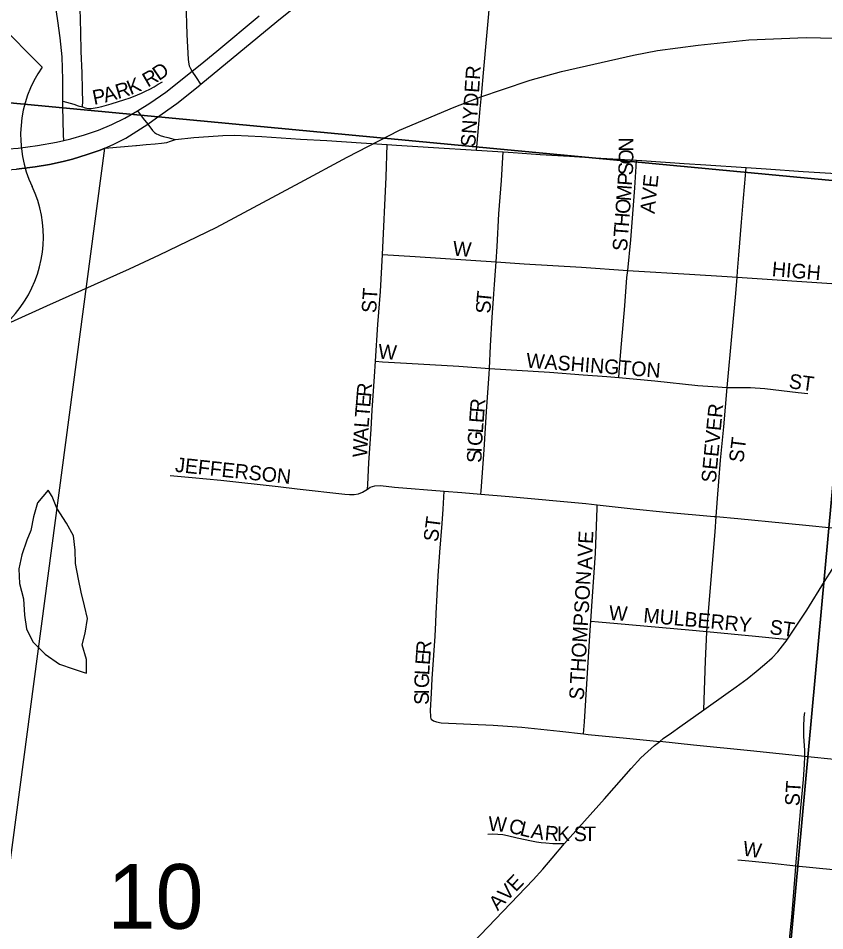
# Model space of a CAD drawing. Extents: x 1410790 to 1770854, y 566777 to 831614.
# Drawn here: x 1590704 to 1593463, y 701692 to 704811 of the extents above; entities that cross this region are included whole.
import ezdxf

# ---------------------------------------------------------------- set-up
doc = ezdxf.new("R2010")
doc.units = 0
for name, color, linetype in [('GM_X_City_Street', 7, 'Continuous'), ('GM_X_City_Street_Text', 7, 'Continuous'), ('GM_X_Corporation', 7, 'Continuous'), ('GM_X_Minor_Lake', 7, 'Continuous'), ('GM_X_Rail_Line', 7, 'Continuous'), ('GM_X_Section', 7, 'Continuous'), ('GM_X_Section_Text', 7, 'Continuous'), ('GM_X_US_Route', 7, 'Continuous'), ('GM_X_US_Shield', 7, 'Continuous')]:
    doc.layers.add(name, color=color, linetype=linetype)

msp = doc.modelspace()

# ---------------------------------------------------------------- linework, layer by layer
at = {"layer": 'GM_X_City_Street'}
for points in [[(1591299.6, 704630.1), (1591294.4, 704638.1), (1591290.5, 704648.2), (1591287.7, 704662.2), (1591286.5, 704670.7), (1591282.6, 704756.4), (1591278.3, 704868), (1591275.2, 704958)], [(1590857.3, 704528.5), (1590857.3, 704538.6), (1590856.8, 704602.4), (1590855.1, 704679.2), (1590847.3, 704744.3), (1590839.5, 704802.1), (1590827.3, 704887.6), (1590820.7, 704924.3)], [(1590923.7, 704508.3), (1590924.1, 704512.9), (1590924.9, 704523.2), (1590924.4, 704567.5), (1590922.6, 704624.6), (1590920.1, 704698.1), (1590918.4, 704763.7), (1590915.8, 704845.9), (1590912, 704928.1), (1590911.2, 704945.5)], [(1592271.4, 704360.9), (1592273.5, 704384), (1592283.9, 704501.5), (1592289.4, 704559.1), (1592295.7, 704624.5), (1592319.8, 704891.3), (1592323.8, 704929.8)], [(1591328.6, 704585.8), (1591313.5, 704608.8), (1591299.6, 704630.1)], [(1590923.7, 704508.3), (1590933.5, 704505.3), (1590944.5, 704502.9), (1590953.2, 704502.8), (1590973.9, 704506.9), (1590990.1, 704510.2), (1591021.9, 704518.7), (1591068.6, 704533.2), (1591083.6, 704538.5), (1591098.4, 704544.1), (1591112.7, 704549.9), (1591126.3, 704555.8), (1591140.1, 704562.4), (1591154.3, 704569.6), (1591168.7, 704577.3), (1591183.4, 704585.7), (1591197.6, 704594.2)], [(1590857.3, 704528.5), (1590868.9, 704525.1), (1590894.7, 704517.8), (1590909.8, 704512.6), (1590923.7, 704508.3)], [(1590860.1, 704393.5), (1590859.4, 704412.7), (1590857.7, 704462.2), (1590857.3, 704508.2), (1590857.3, 704528.5)], [(1591112.1, 704494.5), (1591131.8, 704469.3), (1591147.6, 704449.1)], [(1591147.6, 704449.1), (1591163.9, 704428.2), (1591170.8, 704421.2), (1591176.7, 704416.9), (1591182.8, 704413.6), (1591190.2, 704410.9), (1591201.3, 704407.2), (1591215.7, 704403.4), (1591228.3, 704400.7), (1591242.3, 704397.4)], [(1591106.1, 704376.7), (1591109.2, 704376.9), (1591142.2, 704379.7), (1591172.5, 704382.1), (1591193.9, 704384.4), (1591212, 704387.2), (1591225, 704390.9), (1591242.3, 704397.4)], [(1591242.3, 704397.4), (1591305, 704403.9), (1591354.8, 704407.6), (1591403.6, 704410.4), (1591443.6, 704411.4), (1591537.1, 704406.7), (1591670.2, 704398.3), (1591759.9, 704393.2), (1591877.6, 704385.8), (1591966.4, 704380)], [(1591000, 704367.7), (1591067.6, 704373.4), (1591106.1, 704376.7)], [(1591950.7, 704003.7), (1591963, 704268.1), (1591966.4, 704380)], [(1591966.4, 704380), (1591997.9, 704378)], [(1591997.9, 704378), (1592053, 704374.6), (1592143.2, 704368.6), (1592253.4, 704362), (1592271.4, 704360.9)], [(1592271.4, 704360.9), (1592363, 704354.6)], [(1592338.9, 703978.9), (1592342.3, 704031.8), (1592347.9, 704142.5), (1592357.1, 704257.4), (1592361.8, 704335.1), (1592363, 704354.6)], [(1592363, 704354.6), (1592397.2, 704352.3), (1592489.7, 704346.2), (1592590.2, 704340.2), (1592676.3, 704334.6), (1592819.3, 704325.9)], [(1592788.9, 703949.2), (1592799.3, 704054.1), (1592813.4, 704232.2), (1592817.9, 704304.2), (1592819.3, 704325.9)], [(1592819.3, 704325.9), (1592837.2, 704324.8), (1592981.9, 704315.1), (1593055.8, 704310.4), (1593193.7, 704301.3)], [(1593163.1, 703926.4), (1593164.6, 703946.5), (1593169.5, 704002.1), (1593178.5, 704114.5), (1593185.1, 704196), (1593191.5, 704274.5), (1593193.7, 704301.3)], [(1593193.7, 704301.3), (1593262.8, 704297), (1593388.8, 704288.1), (1593521, 704279.7), (1593591.5, 704274.8)], [(1591926.2, 703639), (1591934.8, 703764.2), (1591943, 703877.5), (1591950.7, 704003.7)], [(1591950.7, 704003.7), (1592062.4, 703997.4), (1592338.9, 703978.9)], [(1592316, 703613.9), (1592319.9, 703691.5), (1592325.8, 703790), (1592328.8, 703836.5), (1592331.5, 703869), (1592333.2, 703901.1), (1592336.6, 703948.4), (1592338.9, 703978.9)], [(1592338.9, 703978.9), (1592434.6, 703972.5), (1592630.3, 703960.3), (1592788.9, 703949.2)], [(1592758.4, 703583.1), (1592761.3, 703617.7), (1592767.8, 703698.6), (1592778.8, 703828), (1592786.3, 703924.8), (1592788.9, 703949.2)], [(1592788.9, 703949.2), (1592807.8, 703947.9), (1592999.9, 703936.7), (1593129.6, 703928.6), (1593163.1, 703926.4)], [(1593129.4, 703549.5), (1593130.4, 703561.5), (1593145, 703723.6), (1593158.4, 703870.1), (1593163.1, 703926.4)], [(1593163.1, 703926.4), (1593521.7, 703902.9), (1593652.2, 703891.5), (1594014.3, 703855.3)], [(1591899.4, 703202.1), (1591900.1, 703217.4), (1591903.5, 703292), (1591910.9, 703406.6), (1591915.3, 703471.7), (1591922.6, 703586.3), (1591926.2, 703639)], [(1591926.2, 703639), (1591949.8, 703637.1), (1592032.4, 703631.9), (1592211.8, 703621.7), (1592316, 703613.9)], [(1592286.3, 703184.9), (1592287.2, 703195.8), (1592298.5, 703336.2), (1592306.3, 703466.7), (1592315.1, 703596.2), (1592316, 703613.9)], [(1592316, 703613.9), (1592521.2, 703601.1), (1592637, 703592.9), (1592717.4, 703586.4), (1592758.4, 703583.1)], [(1592758.4, 703583.1), (1592882, 703571.8), (1593028.6, 703556.2), (1593096.6, 703551), (1593112.3, 703550.3), (1593129.4, 703549.5)], [(1593091.7, 703108.2), (1593096.4, 703170), (1593106.6, 703300.6), (1593117.8, 703414.7), (1593129.4, 703549.5)], [(1593129.4, 703549.5), (1593159.4, 703549.2), (1593208.6, 703549.1), (1593257.5, 703545.8), (1593371.5, 703532.5), (1593404.9, 703528.2)], [(1591224.1, 703248.6), (1591299.7, 703241.8), (1591397.7, 703232.4), (1591593.3, 703211.3), (1591658.6, 703202.3), (1591821.2, 703184.4), (1591837.3, 703183.3), (1591853, 703183.3), (1591868.2, 703185.3), (1591882.1, 703190.9), (1591899.4, 703202.1)], [(1591899.4, 703202.1), (1591908.5, 703208), (1591923.6, 703213.2), (1591943.4, 703213.8), (1591991.7, 703209.1), (1592160.6, 703195.4)], [(1592116.8, 702415.2), (1592115.7, 702424.6), (1592114.2, 702445.4), (1592117.3, 702503.8), (1592120, 702553.1), (1592126.2, 702634), (1592130.3, 702699.6), (1592132.4, 702746), (1592134, 702777.2), (1592137.3, 702840.2), (1592140.9, 702905.2), (1592146.7, 702986.7), (1592154.5, 703084.2), (1592157.4, 703132.9), (1592160.6, 703195.4)], [(1592160.6, 703195.4), (1592221, 703190.8), (1592286.3, 703184.9)], [(1592286.3, 703184.9), (1592382.9, 703176.2), (1592645.4, 703152.8), (1592684.4, 703148.5)], [(1592662.8, 702750.6), (1592666.7, 702801.7), (1592678.8, 702982.8), (1592684.1, 703136.6), (1592684.4, 703148.5)], [(1592684.4, 703148.5), (1592807, 703134.9), (1592921, 703122.6), (1593084.1, 703108.7), (1593091.7, 703108.2)], [(1593060, 702714.9), (1593087.7, 703055.5), (1593091.7, 703108.2)], [(1593091.7, 703108.2), (1593165.6, 703102), (1593328.1, 703085.2), (1593409.5, 703077.1), (1593476.7, 703071), (1593522.9, 703065.7), (1593540.2, 703063), (1593546.5, 703061.2), (1593551.8, 703058.6), (1593566.9, 703050.7)], [(1593335.3, 702688.6), (1593401.7, 702788.2), (1593462.5, 702886.3), (1593566.9, 703050.7)], [(1592638.2, 702365.2), (1592640.8, 702406.8), (1592650.1, 702554.9), (1592660.3, 702719.6), (1592662.8, 702750.6)], [(1592662.8, 702750.6), (1592688.5, 702748.3), (1592753.8, 702742.6), (1592998, 702720.8), (1593060, 702714.9)], [(1593049.2, 702447.5), (1593055.1, 702614.6), (1593059.8, 702712.5), (1593060, 702714.9)], [(1593060, 702714.9), (1593225.6, 702699.1), (1593305.7, 702691.5), (1593335.3, 702688.6)], [(1593049.2, 702447.5), (1593124.9, 702500.7), (1593159.5, 702525.7), (1593197.7, 702553.8), (1593228.1, 702578.1), (1593256.7, 702602.6), (1593282.8, 702625), (1593301.9, 702645.8), (1593334, 702686.6), (1593335.3, 702688.6)], [(1592898.5, 702339.7), (1592910.4, 702348.9), (1592939, 702368.9), (1592967.6, 702388.9), (1593049.2, 702447.5)], [(1593394.6, 702288), (1593395.2, 702308.2), (1593391.5, 702357), (1593390.9, 702389.6), (1593392.9, 702422.3), (1593395, 702438.6)], [(1592116.8, 702415.2), (1592124.1, 702410), (1592134.5, 702405.8), (1592150.7, 702403.3), (1592328.7, 702395.1), (1592426.3, 702387.7)], [(1592426.3, 702387.7), (1592556.3, 702374.5), (1592638.2, 702365.2)], [(1592638.2, 702365.2), (1592653.8, 702363.4), (1592784.2, 702350.1), (1592898.5, 702339.7)], [(1592573.2, 701990.4), (1592709, 702143.2), (1592801, 702246.5), (1592834, 702283), (1592857.4, 702305.5), (1592880, 702325.5), (1592898.5, 702339.7)], [(1593394.6, 702288), (1593306.6, 702297), (1593208.9, 702307.2), (1593013.4, 702327), (1592898.5, 702339.7)], [(1593364.1, 701914.5), (1593381.3, 702112.9), (1593390.6, 702209.3), (1593393.8, 702260.3), (1593394.6, 702288)], [(1593875.3, 702237), (1593828.2, 702241.6), (1593616.3, 702264.8), (1593394.6, 702288)], [(1592310.8, 702022.4), (1592327.7, 702023.4), (1592344.6, 702022.7), (1592361.3, 702020.7), (1592377.9, 702017.9), (1592410.8, 702010.4), (1592460, 701999.4), (1592476.4, 701996.5), (1592492.7, 701994), (1592508.7, 701992.2), (1592532.5, 701990.4), (1592551.6, 701990.4), (1592573.2, 701990.4)], [(1592250.5, 701641.6), (1592285.4, 701677.9), (1592465.4, 701866.5), (1592498.6, 701902.8), (1592530.2, 701940.2), (1592573.2, 701990.4)], [(1593165.7, 701934.7), (1593202.9, 701931), (1593282.6, 701922.8), (1593364.1, 701914.5)], [(1593318.8, 701429.1), (1593323.9, 701477.8), (1593338.1, 701618.7), (1593350, 701738.5), (1593362.5, 701896.3), (1593364.1, 701914.5)], [(1593364.1, 701914.5), (1593491.6, 701901.6), (1593624.4, 701887.9), (1593688.7, 701881.2), (1593824.2, 701867.2), (1593847, 701864.8)]]:
    msp.add_lwpolyline(points, dxfattribs=at)
at = {"layer": 'GM_X_Corporation'}
msp.add_lwpolyline([(1590650.4, 701726.7), (1591000, 704367.7), (1590984.1, 704361), (1590940.6, 704345.9), (1590890.1, 704330.3), (1590858.4, 704322.1), (1590810.9, 704311.4), (1590762.7, 704303.5), (1590698, 704295.8)], dxfattribs=at)
at = {"layer": 'GM_X_Minor_Lake'}
for points in [[(1590806.6, 703198.7), (1590770.3, 703154.9), (1590756, 703106.9), (1590747.6, 703060.9), (1590733.4, 703026.9), (1590717, 702977), (1590706.7, 702929), (1590708.3, 702878.9), (1590721.9, 702826.8), (1590725.4, 702770.7), (1590733.1, 702724.5), (1590754.7, 702680.3), (1590796.3, 702637.9), (1590846, 702603.5), (1590891.8, 702587.2), (1590926.9, 702576.2)], [(1590926.9, 702576.2), (1590937.7, 702572.8), (1590938, 702618.9), (1590922.4, 702669.1), (1590932.7, 702709), (1590941.1, 702759.1), (1590931.4, 702803.2), (1590919.8, 702849.3), (1590910.1, 702893.5), (1590900.6, 702947.6), (1590898.9, 702993.7), (1590893.3, 703041.8), (1590869.7, 703086), (1590836.1, 703136.3), (1590820.4, 703176.5), (1590806.6, 703198.7)]]:
    msp.add_lwpolyline(points, dxfattribs=at)
at = {"layer": 'GM_X_Rail_Line'}
msp.add_lwpolyline([(1590147.7, 703531.7), (1590802, 703828.9), (1591085.4, 703955.1), (1591187, 704002.4), (1591381.3, 704095.8), (1591541.1, 704181.6), (1591669, 704250.2), (1591829.2, 704336.2), (1592008.6, 704428.6), (1592195.1, 704507.4), (1592286.5, 704542.7), (1592360.8, 704568.1), (1592455.4, 704599.6), (1592562.2, 704629.9), (1592809.1, 704685.3), (1592890.3, 704700.8), (1593029.8, 704720), (1593203.7, 704737.6), (1593399.6, 704745.6), (1593647.1, 704740.2)], dxfattribs=at)
at = {"layer": 'GM_X_Section'}
for points in [[(1588736.5, 710042.5), (1594039.9, 709527.8), (1593585.4, 704247.5), (1588248, 704750.8)], [(1588248, 704750.8), (1593585.4, 704247.5), (1593108.3, 699057.6), (1587775.4, 699456.9)], [(1593585.4, 704247.5), (1598860.7, 703731.2), (1598351.3, 698519.7), (1593108.3, 699057.6)]]:
    msp.add_lwpolyline(points, close=True, dxfattribs=at)
at = {"layer": 'GM_X_US_Route'}
for points in [[(1591000, 704367.7), (1591028.9, 704379.7), (1591072.1, 704401.7), (1591147.6, 704449.1), (1591177.4, 704470.5), (1591246.7, 704520.6), (1591325.4, 704583.1), (1591328.6, 704585.8), (1591588.6, 704799.9), (1591681, 704876.1)], [(1590670.7, 704364.6), (1590704.6, 704367.9), (1590770.2, 704376.1), (1590835.4, 704387.7), (1590860.1, 704393.5), (1590883.7, 704399.1), (1590931.4, 704413), (1590978.4, 704429.2), (1591024.4, 704448.2), (1591069, 704470.1), (1591112.1, 704494.5), (1591154.3, 704520.8), (1591208.7, 704558.5), (1591299.6, 704630.1), (1591326.2, 704651.8), (1591384.1, 704699.4), (1591528.1, 704820)], [(1590635.3, 704291.5), (1590698, 704295.7), (1590762.7, 704303.5), (1590810.9, 704311.4), (1590858.4, 704322.1), (1590890.1, 704330.3), (1590940.6, 704345.9), (1590984.1, 704361), (1591000, 704367.7)]]:
    msp.add_lwpolyline(points, dxfattribs=at)
at = {"layer": 'GM_X_US_Shield'}
msp.add_line((1590785.8, 704643.8), (1590495.8, 704933.8), dxfattribs=at)
for centre, start, end in [((1591118.5, 704410.9), 144.9991, 205.4529), ((1590384.3, 704063.7), 269.3617, 25.1681)]:
    msp.add_arc(centre, 406.1, start, end, dxfattribs=at)

# ---------------------------------------------------------------- texts
at = {"layer": 'GM_X_City_Street_Text'}
for s, rotation, p in [('D', 34.3925, (1591185.3, 704596.1)), ('SNYDER', 85.9868, (1592267.2, 704370.1)), ('K', 22.3953, (1591088.4, 704548.3)), ('R', 29.8209, (1591147.2, 704574.1)), ('R', 16.7174, (1591045.3, 704535.1)), ('P', 11.4117, (1590963.6, 704515)), ('A', 15.7783, (1591002.1, 704522.9)), ('N', 89.9928, (1592808.3, 704356)), ('O', 89.5311, (1592808, 704311.5)), ('S', 86.8357, (1592805.9, 704273.8)), ('P', 85.6958, (1592803.2, 704237.6)), ('AVE', 84.0969, (1592880.7, 704141.7)), ('M', 85.6795, (1592799.3, 704185)), ('O', 85.6798, (1592796, 704141.1)), ('H', 85.6901, (1592792.7, 704097.2)), ('T', 85.7061, (1592790, 704062.1)), ('W', 355.5872, (1592189.3, 704000.5)), ('S', 85.6788, (1592786.4, 704013.9)), ('HIGH', 355.1036, (1593280.5, 703930.1)), ('ST', 86.4126, (1591928.4, 703802.5)), ('T', 84.2541, (1592320.6, 703835.8)), ('S', 88.8253, (1592319.9, 703801.7)), ('W', 355.6039, (1591934.1, 703648.5)), ('WASHINGTON', 355.6, (1592440.2, 703617.7)), ('ST', 352.412, (1593338, 703547.3)), ('R', 85.2343, (1591911, 703515.4)), ('E', 85.2409, (1591908.1, 703480.3)), ('T', 85.2681, (1591905.2, 703445.2)), ('R', 85.711, (1592298.6, 703461.8)), ('SEEVER', 84.5039, (1593090, 703221.9)), ('E', 85.7061, (1592296, 703426.7)), ('L', 85.5971, (1591902.5, 703410.2)), ('L', 85.7061, (1592293.3, 703391.6)), ('A', 86.9171, (1591900.2, 703366.6)), ('G', 85.9969, (1592290.3, 703347.8)), ('W', 87.3593, (1591897.5, 703309.6)), ('ST', 82.8783, (1593184.2, 703290.8)), ('S', 89.4809, (1592289.1, 703291.4)), ('I', 87.8142, (1592289.4, 703326.2)), ('JEFFERSON', 353.9112, (1591239.3, 703261.3)), ('ST', 82.8649, (1592139.6, 703019.9)), ('E', 86.7194, (1592669.3, 703013.6)), ('V', 87.8575, (1592667.7, 702969.9)), ('A', 89.7814, (1592667.5, 702926.3)), ('THOMPSON', 86.671, (1592641.1, 702535.1)), ('W', 355.8437, (1592723.2, 702755.2)), ('MULBERRY', 354.7472, (1592840.8, 702746.5)), ('ST', 352.3959, (1593272, 702706.9)), ('R', 86.0623, (1592114.4, 702634.9)), ('E', 86.0623, (1592112, 702599.7)), ('L', 86.3913, (1592109.8, 702564.7)), ('G', 88.6886, (1592108.8, 702521.2)), ('S', 82.88, (1592636.8, 702478.7)), ('S', 89.9453, (1592108.7, 702464.3)), ('I', 89.9126, (1592108.8, 702499.5)), ('ST', 86.4254, (1593376, 702117.3)), ('W', 356.6271, (1592311, 702033.8)), ('C', 346.3465, (1592378.8, 702028.6)), ('L', 346.2354, (1592417.2, 702019.2)), ('A', 350.4725, (1592455.4, 702010.1)), ('R', 355.5928, (1592503.6, 702002.2)), ('K', 359.4353, (1592546.7, 701999)), ('S', 0, (1592604.5, 701998.5)), ('T', 0, (1592639.7, 701998.5)), ('W', 351.2507, (1593180, 701950)), ('AVE', 46.3964, (1592344.5, 701758))]:
    msp.add_text(s, height=50, rotation=rotation, dxfattribs=at).set_placement(p)
at = {"layer": 'GM_X_Section_Text'}
msp.add_text('10', height=221, rotation=0, dxfattribs=at).set_placement((1591009.3, 701699.1))

doc.saveas('drawing.dxf')
